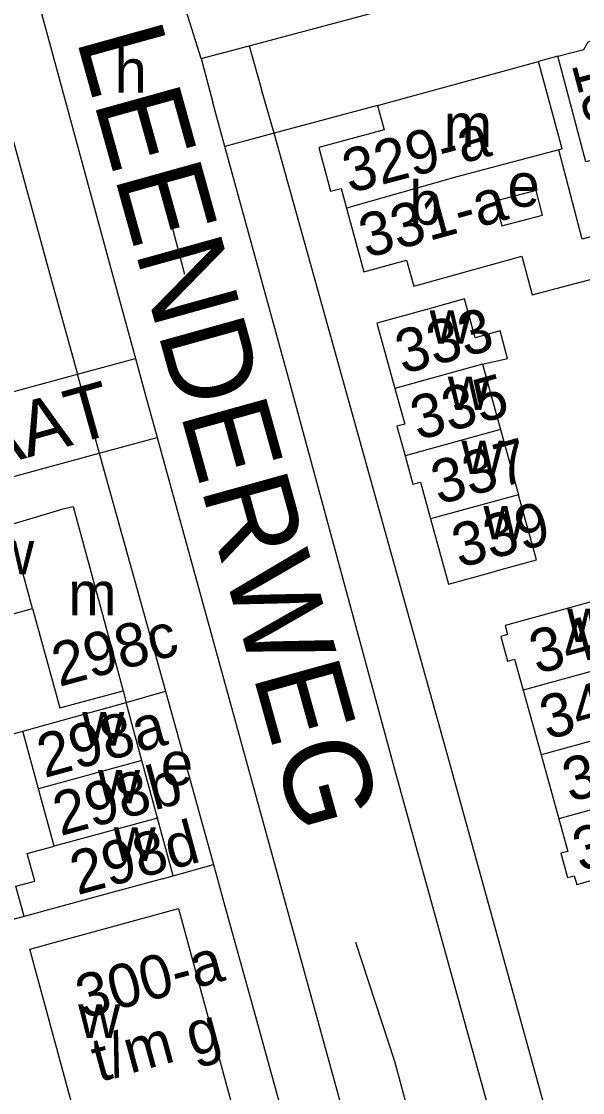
# Model space of a CAD drawing. Extents: x 161258 to 163262, y 380749 to 382054.
# Drawn here: x 162585.9 to 162637.4, y 380919 to 381017.4 of the extents above; entities that cross this region are included whole.
import ezdxf

# ---------------------------------------------------------------- set-up
doc = ezdxf.new("R2010")
doc.units = 0
for name, color, linetype in [('BLT_Basislijn', 7, 'Continuous'), ('BLT_Bebouwing', 7, 'Continuous'), ('BLT_Centroide', 7, 'Continuous'), ('BLT_Huisnummer', 7, 'Continuous'), ('BLT_Huisnummer_ tussenligend', 7, 'Continuous'), ('BLT_Huisnummer_reeks', 7, 'Continuous'), ('BLT_Onderverdeling_panden', 7, 'Continuous'), ('BLT_Straatnaam', 7, 'Continuous'), ('BLT_Straatnaam_hoofdweg', 7, 'Continuous'), ('BLT_Vlakafsluiter', 7, 'Continuous')]:
    doc.layers.add(name, color=color, linetype=linetype)

msp = doc.modelspace()

# ---------------------------------------------------------------- linework, layer by layer
at = {"layer": 'BLT_Basislijn'}
for p, q in [((162564.459, 381081.624), (162588.618, 380993.566)), ((162571.351, 381078.441), (162593.972, 380994.983)), ((162606.783, 381015.115), (162607.935, 381011.099)), ((162635.152, 381014.151), (162633.381, 381013.66)), ((162604.556, 381005.856), (162603.463, 381009.902)), ((162618.587, 381009.646), (162609.087, 381007.084)), ((162625.034, 380949.862), (162609.087, 381007.084)), ((162598.831, 381001.835), (162600.863, 380994.144)), ((162593.972, 380994.983), (162596.335, 380986.401)), ((162588.618, 380993.566), (162591.008, 380984.952)), ((162596.335, 380986.401), (162597.33, 380982.79)), ((162592.014, 380981.326), (162593.02, 380977.699)), ((162598.334, 380979.145), (162619.244, 380903.215)), ((162593.02, 380977.699), (162599.087, 380955.835)), ((162595.198, 380955.88), (162595.485, 380954.784)), ((162595.485, 380954.784), (162599.087, 380955.835)), ((162599.087, 380955.835), (162603.507, 380939.904)), ((162568.66, 380947.267), (162585.983, 380952.176)), ((162599.809, 380938.878), (162603.507, 380939.904)), ((162603.507, 380939.904), (162604.472, 380936.428)), ((162604.472, 380936.428), (162607.471, 380925.618)), ((162607.471, 380925.618), (162610.108, 380916.115))]:
    msp.add_line(p, q, dxfattribs=at)
for points in [[(162606.783, 381015.115), (162799.33, 381066.419), (162798.133, 381070.7)], [(162602.386, 381013.943), (162600.323, 381020.489), (162588.229, 381064.47)], [(162620.215, 380948.528), (162610.593, 380983.933), (162604.556, 381005.856)], [(162539.181, 380975.181), (162535.808, 380974.554), (162535.739, 380971.213), (162536.085, 380970.016), (162591.008, 380984.952)], [(162540.442, 380951.594), (162538.172, 380962.773), (162593.02, 380977.699)], [(162639.761, 380896.306), (162636.88, 380907.053), (162625.034, 380949.862)], [(162639.296, 380878.732), (162632.056, 380905.739), (162620.215, 380948.528)], [(162586.107, 380935.141), (162582.607, 380934.211), (162582.174, 380935.638), (162572.74, 380933.251)], [(162638.952, 380851.394), (162636.449, 380861.754), (162620.191, 380921.839), (162616.59, 380932.756)]]:
    msp.add_lwpolyline(points, dxfattribs=at)
at = {"layer": 'BLT_Bebouwing'}
for p, q in [((162618.587, 381009.646), (162633.381, 381013.66)), ((162635.554, 381005.648), (162633.381, 381013.66)), ((162635.762, 381011.854), (162635.152, 381014.151)), ((162635.554, 381005.648), (162635.236, 381005.563)), ((162637.408, 380997.364), (162635.236, 381005.563)), ((162615.724, 381000.207), (162617.332, 380994.341)), ((162618.522, 380989.639), (162620.176, 380983.65)), ((162628.221, 380985.865), (162629.875, 380979.876)), ((162629.875, 380979.876), (162631.53, 380973.886)), ((162592.725, 380965.028), (162595.198, 380955.88)), ((162581.532, 380961.982), (162586.895, 380963.441)), ((162631.975, 380955.928), (162633.618, 380949.981)), ((162585.983, 380952.176), (162595.485, 380954.784)), ((162596.928, 380949.475), (162595.485, 380954.784)), ((162587.427, 380946.883), (162585.983, 380952.176)), ((162633.618, 380949.981), (162635.239, 380944.113)), ((162598.367, 380944.181), (162596.928, 380949.475)), ((162588.872, 380941.59), (162587.427, 380946.883)), ((162599.809, 380938.878), (162598.367, 380944.181)), ((162598.841, 380938.615), (162599.809, 380938.878))]:
    msp.add_line(p, q, dxfattribs=at)
for points in [[(162635.152, 381014.151), (162637.54, 381014.785), (162637.949, 381015.49), (162640.348, 381016.127)], [(162642.559, 381007.801), (162643.099, 381005.885), (162637.724, 381004.46), (162636.435, 381009.319), (162635.762, 381011.854)], [(162618.587, 381009.646), (162619.196, 381007.386), (162613.188, 381005.766), (162614.265, 381001.748), (162615.231, 381002.007), (162615.724, 381000.207)], [(162639.185, 380995.407), (162638.581, 380997.688), (162637.408, 380997.364)], [(162617.332, 380994.341), (162621.262, 380995.426), (162621.919, 380993.046), (162631.851, 380995.789), (162632.792, 380992.235), (162639.551, 380994.025), (162639.185, 380995.407)], [(162628.221, 380985.865), (162630.544, 380986.408), (162629.845, 380988.939), (162627.547, 380988.304), (162626.565, 380991.86), (162623.342, 380990.97), (162618.522, 380989.639)], [(162620.176, 380983.65), (162621.082, 380980.372), (162620.368, 380980.174), (162621.117, 380977.464)], [(162621.117, 380977.464), (162621.84, 380974.847), (162622.533, 380975.038), (162623.464, 380971.666)], [(162628.893, 380966.719), (162629.939, 380967.008), (162633.182, 380967.904), (162631.53, 380973.886)], [(162584.804, 380971.127), (162589.703, 380972.58), (162590.612, 380972.813), (162592.725, 380965.028)], [(162623.464, 380971.666), (162625.119, 380965.676), (162628.893, 380966.719)], [(162642.397, 380958.812), (162640.756, 380964.754), (162635.127, 380963.199), (162630.307, 380961.868)], [(162586.895, 380963.441), (162589.383, 380954.298), (162595.198, 380955.88)], [(162630.307, 380961.868), (162630.539, 380961.029), (162629.919, 380960.858), (162630.544, 380958.595), (162631.189, 380958.773), (162631.975, 380955.928)], [(162636.889, 380938.084), (162641.709, 380939.415), (162647.947, 380941.138), (162646.281, 380947.17)], [(162635.239, 380944.113), (162636.065, 380941.125), (162635.424, 380940.948), (162636.04, 380938.719), (162636.666, 380938.892), (162636.889, 380938.084)], [(162586.107, 380935.141), (162585.363, 380937.921), (162587.084, 380938.381), (162586.402, 380940.929), (162588.872, 380941.59)]]:
    msp.add_lwpolyline(points, dxfattribs=at)
for points in [[(162629.401, 381000.839), (162630.002, 380998.577), (162633.754, 380999.573), (162633.153, 381001.835)], [(162586.625, 380932.137), (162600.295, 380935.869), (162605.474, 380916.82), (162591.804, 380913.088)]]:
    msp.add_lwpolyline(points, close=True, dxfattribs=at)
at = {"layer": 'BLT_Onderverdeling_panden'}
for p, q in [((162635.236, 381005.563), (162625.885, 381003.083)), ((162625.885, 381003.083), (162615.724, 381000.207)), ((162628.221, 380985.865), (162620.176, 380983.65)), ((162629.875, 380979.876), (162621.117, 380977.464)), ((162631.53, 380973.886), (162623.464, 380971.666)), ((162586.895, 380963.441), (162584.804, 380971.127)), ((162642.397, 380958.812), (162631.975, 380955.928)), ((162641.579, 380952.184), (162633.618, 380949.981)), ((162596.928, 380949.475), (162587.427, 380946.883)), ((162646.281, 380947.17), (162635.239, 380944.113)), ((162598.367, 380944.181), (162588.872, 380941.59))]:
    msp.add_line(p, q, dxfattribs=at)
msp.add_lwpolyline([(162598.841, 380938.615), (162592.617, 380936.922), (162586.107, 380935.141)], dxfattribs=at)
at = {"layer": 'BLT_Vlakafsluiter'}
for p, q in [((162602.386, 381013.943), (162606.783, 381015.115)), ((162602.386, 381013.943), (162603.463, 381009.902)), ((162609.087, 381007.084), (162607.935, 381011.099)), ((162609.087, 381007.084), (162604.556, 381005.856)), ((162591.008, 380984.952), (162596.335, 380986.401)), ((162592.014, 380981.326), (162591.008, 380984.952)), ((162597.33, 380982.79), (162598.334, 380979.145)), ((162593.02, 380977.699), (162598.334, 380979.145))]:
    msp.add_line(p, q, dxfattribs=at)

# ---------------------------------------------------------------- texts
at = {"layer": 'BLT_Centroide'}
for s, p in [('h', (162594.416, 381010.798)), ('m', (162624.664, 381005.812)), ('b', (162621.508, 380998.688)), ('e', (162630.533, 381000.337)), ('w', (162623.375, 380987.75)), ('w', (162625.047, 380981.656)), ('w', (162626.297, 380975.781)), ('w', (162628.32, 380969.781)), ('w', (162583.172, 380966.562)), ('m', (162590.156, 380962.812)), ('w', (162636.016, 380960.344)), ('w', (162591.453, 380950.844)), ('e', (162598.67, 380947.194)), ('w', (162592.898, 380945.531)), ('w', (162594.336, 380940.25)), ('w', (162591.078, 380923.998))]:
    msp.add_text(s, height=4, dxfattribs=at).set_placement(p)
at = {"layer": 'BLT_Huisnummer'}
for s, height, rotation, p in [('153', 4, 284.85489, (162636.398, 381013.423)), ('333', 4, 15.39784, (162620.91, 380984.937)), ('339', 4, 15.44481, (162626.119, 380967.13)), ('341', 4, 15.46804, (162633.228, 380957.375)), ('298c', 4, 15.21596, (162589.326, 380956.221)), ('298a', 3.9999, 15.25971, (162587.98, 380947.852)), ('298b', 4, 15.26329, (162589.442, 380942.518)), ('298d', 4, 15.21491, (162591.005, 380937.089))]:
    msp.add_text(s, height=height, rotation=rotation, dxfattribs=at).set_placement(p)
at = {"layer": 'BLT_Huisnummer_ tussenligend'}
for s, rotation, p in [('335', 15.39784, (162622.299, 380978.857)), ('337', 15.39784, (162624.196, 380972.946)), ('343', 15.46804, (162634.182, 380951.347)), ('345', 15.46804, (162636.265, 380945.614))]:
    msp.add_text(s, height=4, rotation=rotation, dxfattribs=at).set_placement(p)
at = {"layer": 'BLT_Huisnummer_reeks'}
for s, rotation, p in [('329-a', 14.8785, (162616.019, 381001.552)), ('331-a', 15.43702, (162617.57, 380995.589)), ('347-a', 15.44543, (162637.2, 380939.219)), ('300-a', 15.20464, (162591.53, 380925.724)), ('t/m g', 15.20464, (162592.975, 380919.919))]:
    msp.add_text(s, height=4, rotation=rotation, dxfattribs=at).set_placement(p)
at = {"layer": 'BLT_Straatnaam'}
msp.add_text('PIOENROOSSTRAAT', height=5, rotation=15.60128, dxfattribs=at).set_placement((162530.246, 380961.592))
at = {"layer": 'BLT_Straatnaam_hoofdweg'}
msp.add_text('LEENDERWEG', height=8, rotation=285.53469, dxfattribs=at).set_placement((162590.877, 381015.763))

doc.saveas('drawing.dxf')
